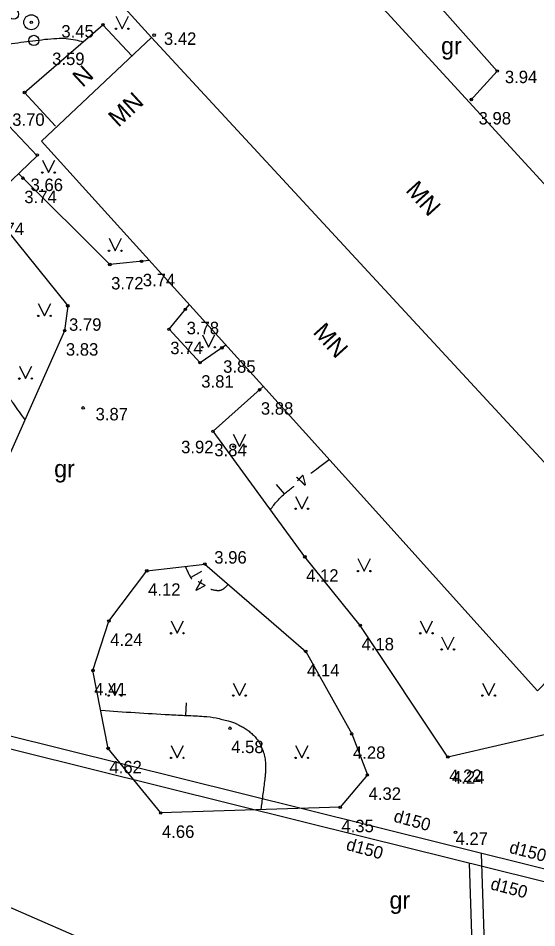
# Model space of a CAD drawing. Extents: x 519536 to 519949, y 326041 to 326519.
# Drawn here: x 519781.12 to 519801.93, y 326210.68 to 326247.2 of the extents above; entities that cross this region are included whole.
import ezdxf

# ---------------------------------------------------------------- set-up
doc = ezdxf.new("R2010")
doc.units = 0
for name, color, linetype in [('BUVE_EKAS_####_####_#', 7, 'Continuous'), ('BUVE_EKAS_BPAL_####_#', 7, 'Continuous'), ('BUVE_EKAS_RAKS_TKST_#', 7, 'Continuous'), ('CELI_CMAL_####_####_#', 7, 'Continuous'), ('CELI_CSEG_####_TKST_#', 7, 'Continuous'), ('RELJ_AATZ_####_TKST_#', 7, 'Continuous'), ('RELJ_ELEM_####_####_#', 7, 'Continuous'), ('RELJ_HORZ_####_TKST_#', 7, 'Continuous'), ('RELJ_HORZ_PAMT_####_#', 7, 'Continuous'), ('RELJ_HORZ_RESN_####_#', 7, 'Continuous'), ('SKAN_VADP_NEDR_####_#', 7, 'Continuous'), ('SKAN_VADP_NEDR_TKST_#', 7, 'Continuous'), ('TERT_ELEM_####_####_#', 7, 'Continuous')]:
    doc.layers.add(name, color=color, linetype=linetype)

msp = doc.modelspace()

# ---------------------------------------------------------------- linework, layer by layer
at = {"layer": 'BUVE_EKAS_####_####_#'}
msp.add_line((519777.227, 326246.561), (519781.877, 326241.677), dxfattribs=at)
for points in [[(519808.8, 326233.381), (519787.845, 326256.231), (519782.307, 326251.018)], [(519782.047, 326242.257), (519786.467, 326246.418), (519782.307, 326251.018)], [(519802.222, 326229.371), (519786.467, 326246.418)], [(519796.325, 326226.448), (519791.053, 326232.299), (519782.047, 326242.257)], [(519781.877, 326241.677), (519770.755, 326231), (519767.567, 326228.067)], [(519799.767, 326222.628), (519796.325, 326226.448)], [(519806.445, 326224.802), (519801.958, 326220.196), (519799.767, 326222.628)]]:
    msp.add_lwpolyline(points, dxfattribs=at)
at = {"layer": 'BUVE_EKAS_BPAL_####_#'}
for p, q in [((519781.371, 326244.215), (519784.517, 326246.938)), ((519785.672, 326245.686), (519784.517, 326246.938)), ((519782.616, 326242.866), (519781.371, 326244.215))]:
    msp.add_line(p, q, dxfattribs=at)
at = {"layer": 'CELI_CMAL_####_####_#'}
for p, q in [((519797.459, 326248.325), (519800.342, 326245.078)), ((519800.342, 326245.078), (519799.251, 326243.876)), ((519794.502, 326218.461), (519795.129, 326216.812))]:
    msp.add_line(p, q, dxfattribs=at)
for points in [[(519786.379, 326237.467), (519784.795, 326237.308), (519781.127, 326240.957)], [(519779.826, 326239.708), (519783.106, 326235.648), (519782.98, 326234.65), (519779.76, 326227.443), (519775.982, 326230.089), (519772.845, 326233.006)], [(519789.451, 326234.071), (519788.414, 326233.364), (519787.169, 326234.709), (519787.981, 326235.695)], [(519798.361, 326217.531), (519794.846, 326222.817), (519792.622, 326225.572), (519788.935, 326230.612), (519790.953, 326232.41)], [(519812.095, 326226.609), (519807.541, 326222.606), (519802.986, 326218.602), (519798.361, 326217.531)], [(519795.129, 326216.812), (519794.038, 326215.513), (519786.836, 326215.287), (519784.728, 326217.878), (519784.118, 326221.008), (519784.756, 326222.994), (519786.279, 326225.007), (519788.609, 326225.28), (519792.658, 326221.772), (519794.502, 326218.461)], [(519742.282, 326187.957), (519742.541, 326195.477), (519744.019, 326203.197), (519745.437, 326210.255), (519747.085, 326217.617), (519749.374, 326220.943), (519751.653, 326222.581), (519753.981, 326222.283), (519761.914, 326219.194), (519771.552, 326215.321), (519779.389, 326212.109), (519785.706, 326209.343)]]:
    msp.add_lwpolyline(points, dxfattribs=at)
at = {"layer": 'RELJ_ELEM_####_####_#'}
for centre in [(519781.641, 326247.034), (519784.517, 326246.938), (519786.571, 326246.516), (519800.342, 326245.078), (519781.371, 326244.215), (519799.305, 326243.935), (519781.884, 326241.708), (519781.311, 326240.773), (519786.067, 326237.436), (519784.795, 326237.308), (519783.106, 326235.648), (519787.827, 326235.508), (519782.98, 326234.65), (519787.169, 326234.709), (519789.291, 326233.962), (519788.414, 326233.364), (519790.806, 326232.279), (519783.721, 326231.551), (519788.935, 326230.612), (519792.622, 326225.572), (519786.279, 326225.007), (519788.609, 326225.28), (519784.756, 326222.994), (519794.846, 326222.817), (519792.658, 326221.772), (519784.118, 326221.008), (519789.615, 326218.689), (519794.502, 326218.461), (519784.728, 326217.878), (519798.361, 326217.531), (519795.129, 326216.812), (519794.038, 326215.513), (519786.836, 326215.287), (519798.668, 326214.506)]:
    msp.add_circle(centre, 0.05, dxfattribs=at)
at = {"layer": 'RELJ_HORZ_PAMT_####_#'}
msp.add_line((519787.843, 326219.203), (519787.866, 326219.703), dxfattribs=at)
for points in [[(519770.242, 326259.641), (519771.001, 326259.678), (519771.977, 326259.712), (519772.203, 326259.686), (519772.314, 326259.655), (519772.425, 326259.617), (519772.633, 326259.521), (519772.823, 326259.392), (519773.014, 326259.218), (519773.174, 326259.018), (519773.241, 326258.909), (519773.302, 326258.799), (519773.399, 326258.568), (519773.478, 326258.31), (519773.552, 326258.051), (519773.685, 326257.529), (519773.912, 326256.488), (519774.007, 326255.966), (519774.096, 326255.444), (519774.185, 326254.921), (519774.28, 326254.4), (519774.355, 326254.028), (519774.445, 326253.651), (519774.608, 326252.89), (519774.653, 326252.512), (519774.656, 326252.322), (519774.649, 326252.132), (519774.586, 326251.759), (519774.527, 326251.575), (519774.49, 326251.483), (519774.447, 326251.392), (519774.399, 326251.322), (519774.368, 326251.293), (519774.33, 326251.266), (519774.251, 326251.236), (519774.172, 326251.239), (519773.771, 326251.372), (519773.659, 326251.419), (519773.55, 326251.468), (519773.441, 326251.518), (519773.328, 326251.564), (519773.118, 326251.612), (519772.929, 326251.592), (519772.586, 326251.439), (519772.285, 326251.189), (519772.212, 326251.077), (519772.135, 326250.682), (519772.191, 326250.421), (519772.326, 326250.207), (519772.469, 326250.063), (519772.614, 326249.924), (519772.762, 326249.791), (519772.916, 326249.661), (519773.675, 326249.046), (519774.452, 326248.454), (519776.152, 326247.353), (519776.404, 326247.215), (519776.659, 326247.083), (519777.178, 326246.839), (519777.708, 326246.614), (519778.252, 326246.396), (519778.641, 326246.241), (519779.032, 326246.102), (519779.425, 326246.006), (519779.623, 326245.983), (519779.821, 326245.982), (519780.05, 326246.01), (519780.28, 326246.06), (519780.51, 326246.116), (519780.741, 326246.161), (519781.705, 326246.292), (519782.671, 326246.389), (519783.041, 326246.385), (519783.41, 326246.328), (519783.722, 326246.25)], [(519784.43, 326219.41), (519785.809, 326219.317), (519787.189, 326219.236), (519787.534, 326219.218), (519787.878, 326219.202), (519788.222, 326219.185), (519788.566, 326219.166), (519789.06, 326219.1), (519789.304, 326219.045), (519789.548, 326218.983), (519789.872, 326218.866), (519790.028, 326218.791), (519790.179, 326218.706), (519790.341, 326218.595), (519790.491, 326218.474), (519790.56, 326218.408), (519790.626, 326218.339), (519790.742, 326218.189)], [(519790.742, 326218.189), (519790.774, 326218.138), (519790.97, 326217.685), (519791.023, 326217.445), (519791.044, 326217.202), (519791.043, 326217.059), (519791.038, 326216.915), (519791.027, 326216.772), (519791.011, 326216.629), (519790.937, 326216.056), (519790.862, 326215.484), (519790.854, 326215.413)]]:
    msp.add_spline(points, degree=3, dxfattribs=at)
at = {"layer": 'RELJ_HORZ_RESN_####_#'}
for p, q in [((519791.47, 326228.475), (519791.797, 326228.097)), ((519788.474, 326224.988), (519788.043, 326224.735))]:
    msp.add_line(p, q, dxfattribs=at)
for points in [[(519780.187, 326232.87), (519780.411, 326232.517), (519780.665, 326232.117), (519780.923, 326231.72), (519781.382, 326231.074)], [(519792.861, 326228.924), (519793.168, 326229.154), (519793.598, 326229.474)], [(519791.237, 326227.465), (519791.373, 326227.647), (519791.519, 326227.821), (519791.675, 326227.985), (519791.843, 326228.136), (519792.006, 326228.267), (519792.171, 326228.396), (519792.18, 326228.403)], [(519787.827, 326225.189), (519787.901, 326225.005), (519787.936, 326224.929), (519787.974, 326224.855), (519788.015, 326224.783), (519788.058, 326224.71), (519788.08, 326224.672)], [(519788.846, 326224.272), (519788.869, 326224.266), (519789.007, 326224.235), (519789.076, 326224.226), (519789.11, 326224.224), (519789.144, 326224.223), (519789.178, 326224.224), (519789.211, 326224.227), (519789.244, 326224.234), (519789.26, 326224.239), (519789.277, 326224.246), (519789.367, 326224.297), (519789.387, 326224.313), (519789.407, 326224.329), (519789.445, 326224.363), (519789.519, 326224.436), (519789.548, 326224.467)]]:
    msp.add_spline(points, degree=3, dxfattribs=at)
at = {"layer": 'SKAN_VADP_NEDR_####_#'}
for points in [[(519790.108, 326216.05), (519744.784, 326227.328)], [(519789.733, 326215.628), (519744.228, 326226.951)], [(519795.22, 326214.778), (519790.108, 326216.05)], [(519795.004, 326214.316), (519789.733, 326215.628)], [(519809.239, 326211.289), (519795.22, 326214.778)], [(519808.695, 326210.909), (519795.004, 326214.316)], [(519800.502, 326189.811), (519799.711, 326213.66)], [(519800.006, 326189.664), (519799.224, 326213.266)]]:
    msp.add_lwpolyline(points, dxfattribs=at)
at = {"layer": 'TERT_ELEM_####_####_#'}
for p, q in [((519785.038, 326247.276), (519785.288, 326246.776)), ((519785.288, 326246.776), (519785.538, 326247.276)), ((519782.085, 326241.499), (519782.335, 326240.999)), ((519782.335, 326240.999), (519782.585, 326241.499)), ((519784.761, 326238.361), (519785.011, 326237.861)), ((519785.011, 326237.861), (519785.261, 326238.361)), ((519781.922, 326235.747), (519782.172, 326235.247)), ((519782.172, 326235.247), (519782.422, 326235.747)), ((519788.509, 326234.487), (519788.759, 326233.987)), ((519788.759, 326233.987), (519789.009, 326234.487)), ((519781.163, 326233.227), (519781.413, 326232.727)), ((519781.413, 326232.727), (519781.663, 326233.227)), ((519789.75, 326230.5), (519790, 326230)), ((519790, 326230), (519790.25, 326230.5)), ((519792.25, 326228), (519792.5, 326227.5)), ((519792.5, 326227.5), (519792.75, 326228)), ((519794.75, 326225.5), (519795, 326225)), ((519795, 326225), (519795.25, 326225.5)), ((519787.25, 326223), (519787.5, 326222.5)), ((519787.5, 326222.5), (519787.75, 326223)), ((519797.25, 326223), (519797.5, 326222.5)), ((519797.5, 326222.5), (519797.75, 326223)), ((519798.111, 326222.353), (519798.361, 326221.853)), ((519798.361, 326221.853), (519798.611, 326222.353)), ((519784.75, 326220.5), (519785, 326220)), ((519785, 326220), (519785.25, 326220.5)), ((519789.75, 326220.5), (519790, 326220)), ((519790, 326220), (519790.25, 326220.5)), ((519799.75, 326220.5), (519800, 326220)), ((519800, 326220), (519800.25, 326220.5)), ((519787.25, 326218), (519787.5, 326217.5)), ((519787.5, 326217.5), (519787.75, 326218)), ((519792.25, 326218), (519792.5, 326217.5)), ((519792.5, 326217.5), (519792.75, 326218))]:
    msp.add_line(p, q, dxfattribs=at)
for centre, radius in [((519780.927, 326247.358), 0.204), ((519781.641, 326247.034), 0.301), ((519785.038, 326246.775), 0.028), ((519785.538, 326246.775), 0.0263), ((519781.744, 326246.306), 0.205), ((519782.084, 326240.999), 0.028), ((519782.584, 326240.999), 0.0263), ((519784.761, 326237.86), 0.028), ((519785.261, 326237.86), 0.0263), ((519781.921, 326235.247), 0.028), ((519782.421, 326235.247), 0.0263), ((519788.509, 326233.986), 0.028), ((519789.009, 326233.986), 0.0263), ((519781.162, 326232.726), 0.028), ((519781.662, 326232.726), 0.0263), ((519789.75, 326230), 0.028), ((519790.25, 326230), 0.0263), ((519792.25, 326227.5), 0.028), ((519792.75, 326227.5), 0.0263), ((519794.75, 326225), 0.028), ((519795.25, 326225), 0.0263), ((519787.25, 326222.5), 0.028), ((519787.75, 326222.5), 0.0263), ((519797.25, 326222.5), 0.028), ((519797.75, 326222.5), 0.0263), ((519798.111, 326221.852), 0.028), ((519798.611, 326221.852), 0.0263), ((519784.75, 326220), 0.028), ((519785.25, 326220), 0.0263), ((519789.75, 326220), 0.028), ((519790.25, 326220), 0.0263), ((519799.75, 326220), 0.028), ((519800.25, 326220), 0.0263), ((519787.25, 326217.5), 0.028), ((519787.75, 326217.5), 0.0263), ((519792.25, 326217.5), 0.028), ((519792.75, 326217.5), 0.0263)]:
    msp.add_circle(centre, radius, dxfattribs=at)

# ---------------------------------------------------------------- texts
at = {"layer": 'BUVE_EKAS_RAKS_TKST_#'}
for s, rotation, p in [('N', 42.7041, (519783.699, 326244.393)), ('MN', 42.7041, (519785.136, 326242.787)), ('MN', 312.1261, (519796.634, 326240.27)), ('MN', 312.1261, (519792.915, 326234.571))]:
    msp.add_text(s, height=0.7, rotation=rotation, dxfattribs=at).set_placement(p)
at = {"layer": 'CELI_CSEG_####_TKST_#'}
for p in [(519798.088, 326245.743), (519782.558, 326228.761), (519796.017, 326211.441)]:
    msp.add_text('gr', height=0.7, dxfattribs=at).set_placement(p)
at = {"layer": 'RELJ_AATZ_####_TKST_#'}
for s, p in [('3.45', (519782.849, 326246.422)), ('3.42', (519786.964, 326246.129)), ('3.59', (519782.478, 326245.317)), ('3.94', (519800.648, 326244.591)), ('3.70', (519780.875, 326242.877)), ('3.98', (519799.594, 326242.931)), ('3.66', (519781.612, 326240.258)), ('3.74', (519781.361, 326239.773)), ('3.74', (519780.049, 326238.493)), ('3.72', (519784.845, 326236.308)), ('3.74', (519786.117, 326236.436)), ('3.79', (519783.156, 326234.648)), ('3.78', (519787.877, 326234.508)), ('3.83', (519783.03, 326233.65)), ('3.74', (519787.219, 326233.709)), ('3.85', (519789.341, 326232.962)), ('3.81', (519788.464, 326232.364)), ('3.88', (519790.856, 326231.279)), ('3.87', (519784.221, 326231.051)), ('3.92', (519787.655, 326229.731)), ('3.84', (519788.985, 326229.612)), ('3.96', (519788.986, 326225.3)), ('4.12', (519792.672, 326224.572)), ('4.12', (519786.329, 326224.007)), ('4.24', (519784.806, 326221.994)), ('4.18', (519794.896, 326221.817)), ('4.14', (519792.708, 326220.772)), ('4.41', (519784.168, 326220.008)), ('4.58', (519789.665, 326217.689)), ('4.28', (519794.552, 326217.461)), ('4.62', (519784.778, 326216.878)), ('4.22', (519798.411, 326216.531)), ('4.24', (519798.528, 326216.468)), ('4.32', (519795.179, 326215.812)), ('4.66', (519786.886, 326214.287)), ('4.35', (519794.088, 326214.513)), ('4.27', (519798.668, 326214.006))]:
    msp.add_text(s, height=0.5, dxfattribs=at).set_placement(p)
at = {"layer": 'RELJ_HORZ_####_TKST_#'}
for rotation, p in [(226.7001, (519792.46, 326228.967)), (150.626, (519788.714, 326224.529))]:
    msp.add_text('4', height=0.5, rotation=rotation, dxfattribs=at).set_placement(p)
at = {"layer": 'SKAN_VADP_NEDR_TKST_#'}
for rotation, p in [(344.621, (519796.151, 326214.946)), (344.621, (519794.246, 326213.812)), (345.4545, (519800.795, 326213.692)), (345.4545, (519800.039, 326212.227))]:
    msp.add_text('d150', height=0.5, rotation=rotation, dxfattribs=at).set_placement(p)

doc.saveas('drawing.dxf')
